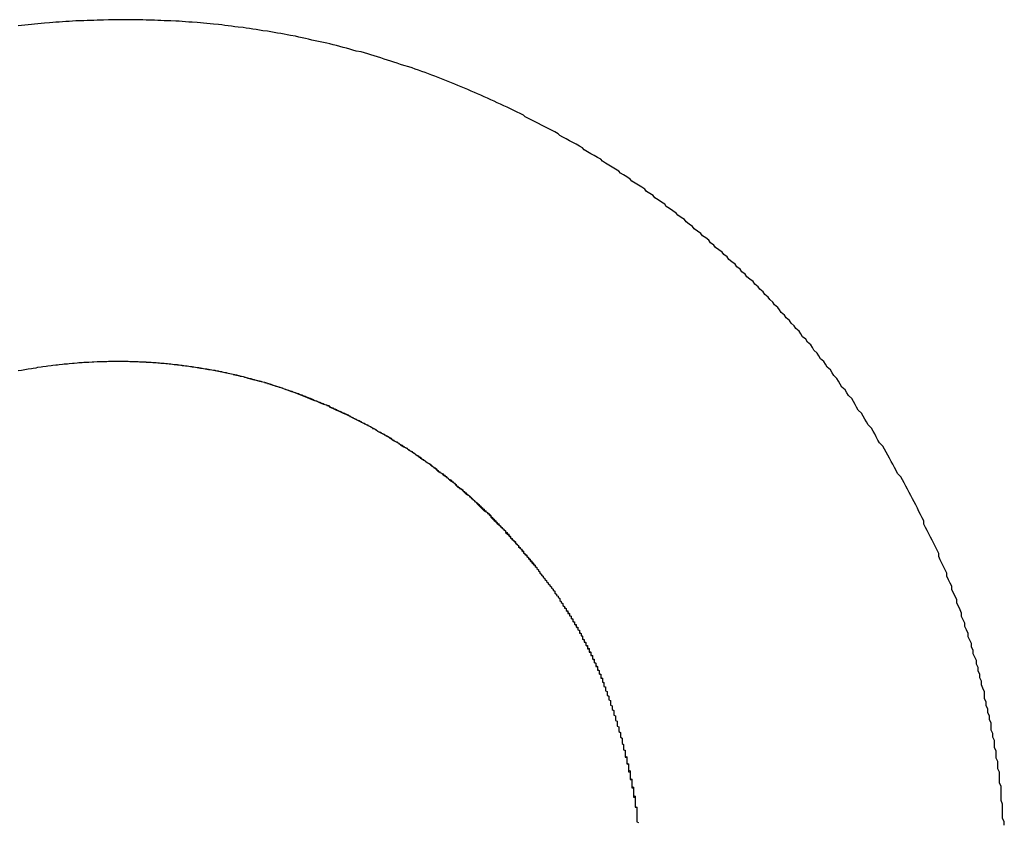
# Model space of a CAD drawing. Extents: x 1107 to 4046, y 937 to 3355.
# Tile 805 of 861: x 3059.21 to 3059.811, y 1767.233 to 1767.722. Entities that reach past the tile are written whole.
import ezdxf

# ---------------------------------------------------------------- set-up
doc = ezdxf.new("R2010")
doc.units = 0
doc.layers.add('KF_VIDA_L___C_LEFT', color=7, linetype='CONTINUOUS')

# ---------------------------------------------------------------- blocks, each defined once
blk = doc.blocks.new('KF_VIDA_L___C_LEFT')
at = {"layer": 'KF_VIDA_L___C_LEFT'}
for points in [[(169.971, 78.5092, 0), (169.969, 78.5092, 0), (169.967, 78.5091, 0), (169.965, 78.5091, 0), (169.963, 78.5091, 0), (169.961, 78.5091, 0), (169.958, 78.509, 0), (169.956, 78.509, 0), (169.954, 78.5089, 0), (169.952, 78.5088, 0), (169.95, 78.5088, 0), (169.948, 78.5087, 0), (169.946, 78.5086, 0), (169.944, 78.5085, 0), (169.941, 78.5084, 0), (169.939, 78.5083, 0), (169.937, 78.5081, 0), (169.935, 78.508, 0), (169.933, 78.5079, 0), (169.931, 78.5077, 0), (169.929, 78.5076, 0), (169.927, 78.5074, 0), (169.925, 78.5072, 0), (169.922, 78.5071, 0), (169.92, 78.5069, 0), (169.918, 78.5067, 0), (169.916, 78.5065, 0), (169.914, 78.5063, 0), (169.912, 78.5061, 0), (169.91, 78.5058, 0), (169.908, 78.5056, 0), (169.906, 78.5054, 0)], [(170.507, 78.018, 0), (170.507, 78.0201, 0), (170.506, 78.0223, 0), (170.506, 78.0244, 0), (170.506, 78.0266, 0), (170.506, 78.0288, 0), (170.506, 78.0309, 0), (170.505, 78.0331, 0), (170.505, 78.0352, 0), (170.505, 78.0374, 0), (170.505, 78.0396, 0), (170.505, 78.0417, 0), (170.504, 78.0439, 0), (170.504, 78.046, 0), (170.504, 78.0482, 0), (170.504, 78.0503, 0), (170.503, 78.0525, 0), (170.503, 78.0546, 0), (170.503, 78.0568, 0), (170.502, 78.0589, 0), (170.502, 78.0611, 0), (170.502, 78.0632, 0), (170.501, 78.0654, 0), (170.501, 78.0675, 0), (170.501, 78.0696, 0), (170.5, 78.0718, 0), (170.5, 78.0739, 0), (170.499, 78.076, 0), (170.499, 78.0782, 0), (170.499, 78.0803, 0), (170.498, 78.0824, 0), (170.498, 78.0846, 0), (170.497, 78.0867, 0), (170.497, 78.0888, 0), (170.496, 78.091, 0), (170.496, 78.0931, 0), (170.495, 78.0952, 0), (170.495, 78.0973, 0), (170.495, 78.0994, 0), (170.494, 78.1015, 0), (170.493, 78.1037, 0), (170.493, 78.1058, 0), (170.492, 78.1079, 0), (170.492, 78.11, 0), (170.491, 78.1121, 0), (170.491, 78.1142, 0), (170.49, 78.1163, 0), (170.49, 78.1184, 0), (170.489, 78.1204, 0), (170.488, 78.1225, 0), (170.488, 78.1246, 0), (170.487, 78.1267, 0), (170.487, 78.1288, 0), (170.486, 78.1309, 0), (170.485, 78.1329, 0), (170.485, 78.135, 0), (170.484, 78.1371, 0), (170.483, 78.1391, 0), (170.483, 78.1412, 0), (170.482, 78.1432, 0), (170.481, 78.1453, 0), (170.481, 78.1474, 0), (170.48, 78.1494, 0), (170.479, 78.1515, 0), (170.478, 78.1535, 0), (170.478, 78.1555, 0), (170.477, 78.1576, 0), (170.476, 78.1596, 0), (170.475, 78.1617, 0), (170.475, 78.1637, 0), (170.474, 78.1657, 0), (170.473, 78.1677, 0), (170.472, 78.1698, 0), (170.472, 78.1718, 0), (170.471, 78.1738, 0), (170.47, 78.1758, 0), (170.469, 78.1778, 0), (170.468, 78.1798, 0), (170.467, 78.1818, 0), (170.467, 78.1838, 0), (170.466, 78.1858, 0), (170.465, 78.1878, 0), (170.464, 78.1898, 0), (170.463, 78.1918, 0), (170.462, 78.1937, 0), (170.461, 78.1957, 0), (170.46, 78.1977, 0), (170.459, 78.1996, 0), (170.458, 78.2016, 0), (170.458, 78.2036, 0), (170.457, 78.2055, 0), (170.456, 78.2075, 0), (170.455, 78.2094, 0), (170.454, 78.2113, 0), (170.453, 78.2133, 0), (170.452, 78.2152, 0), (170.451, 78.2171, 0), (170.45, 78.2191, 0), (170.449, 78.221, 0), (170.448, 78.2229, 0), (170.447, 78.2248, 0), (170.446, 78.2267, 0), (170.445, 78.2286, 0), (170.444, 78.2305, 0), (170.442, 78.2324, 0), (170.441, 78.2343, 0), (170.44, 78.2362, 0), (170.439, 78.2381, 0), (170.438, 78.2399, 0), (170.437, 78.2418, 0), (170.436, 78.2437, 0), (170.435, 78.2455, 0), (170.434, 78.2474, 0), (170.433, 78.2492, 0), (170.431, 78.2511, 0), (170.43, 78.2529, 0), (170.429, 78.2548, 0), (170.428, 78.2566, 0), (170.427, 78.2584, 0), (170.426, 78.2602, 0), (170.424, 78.2621, 0), (170.423, 78.2639, 0), (170.422, 78.2657, 0), (170.421, 78.2675, 0), (170.42, 78.2693, 0), (170.418, 78.2711, 0), (170.417, 78.2729, 0), (170.416, 78.2746, 0), (170.415, 78.2764, 0), (170.414, 78.2782, 0), (170.412, 78.28, 0), (170.411, 78.2817, 0), (170.41, 78.2835, 0), (170.408, 78.2852, 0), (170.407, 78.287, 0), (170.406, 78.2887, 0), (170.405, 78.2905, 0), (170.403, 78.2922, 0), (170.402, 78.2939, 0), (170.401, 78.2957, 0), (170.399, 78.2974, 0), (170.398, 78.2991, 0), (170.397, 78.3008, 0), (170.395, 78.3025, 0), (170.394, 78.3042, 0), (170.393, 78.3059, 0), (170.391, 78.3076, 0), (170.39, 78.3093, 0), (170.389, 78.3109, 0), (170.387, 78.3126, 0), (170.386, 78.3143, 0), (170.384, 78.3159, 0), (170.383, 78.3176, 0), (170.382, 78.3192, 0), (170.38, 78.3209, 0), (170.379, 78.3225, 0), (170.377, 78.3241, 0), (170.376, 78.3258, 0), (170.374, 78.3274, 0), (170.373, 78.329, 0), (170.371, 78.3306, 0), (170.37, 78.3322, 0), (170.369, 78.3338, 0), (170.367, 78.3354, 0), (170.366, 78.337, 0), (170.364, 78.3386, 0), (170.363, 78.3401, 0), (170.361, 78.3417, 0), (170.36, 78.3433, 0), (170.358, 78.3448, 0), (170.357, 78.3464, 0), (170.355, 78.3479, 0), (170.354, 78.3495, 0), (170.352, 78.351, 0), (170.35, 78.3525, 0), (170.349, 78.354, 0), (170.347, 78.3555, 0), (170.346, 78.3571, 0), (170.344, 78.3586, 0), (170.343, 78.3601, 0), (170.341, 78.3615, 0), (170.339, 78.363, 0), (170.338, 78.3645, 0), (170.336, 78.366, 0), (170.335, 78.3674, 0), (170.333, 78.3689, 0), (170.331, 78.3703, 0), (170.33, 78.3718, 0), (170.328, 78.3732, 0), (170.327, 78.3747, 0), (170.325, 78.3761, 0), (170.323, 78.3775, 0), (170.322, 78.3789, 0), (170.32, 78.3803, 0), (170.318, 78.3817, 0), (170.317, 78.3831, 0), (170.315, 78.3845, 0), (170.313, 78.3859, 0), (170.312, 78.3873, 0), (170.31, 78.3886, 0), (170.308, 78.39, 0), (170.307, 78.3913, 0), (170.305, 78.3927, 0), (170.303, 78.394, 0), (170.301, 78.3953, 0), (170.3, 78.3967, 0), (170.298, 78.398, 0), (170.296, 78.3993, 0), (170.294, 78.4006, 0), (170.293, 78.4019, 0), (170.291, 78.4032, 0), (170.289, 78.4045, 0), (170.288, 78.4058, 0), (170.286, 78.407, 0), (170.284, 78.4083, 0), (170.282, 78.4095, 0), (170.28, 78.4108, 0), (170.279, 78.412, 0), (170.277, 78.4133, 0), (170.275, 78.4145, 0), (170.273, 78.4157, 0), (170.272, 78.4169, 0), (170.27, 78.4181, 0), (170.268, 78.4193, 0), (170.266, 78.4205, 0), (170.264, 78.4217, 0), (170.262, 78.4229, 0), (170.261, 78.4241, 0), (170.259, 78.4252, 0), (170.257, 78.4264, 0), (170.255, 78.4275, 0), (170.253, 78.4287, 0), (170.251, 78.4298, 0), (170.25, 78.431, 0), (170.248, 78.4321, 0), (170.246, 78.4332, 0), (170.244, 78.4343, 0), (170.242, 78.4354, 0), (170.24, 78.4365, 0), (170.238, 78.4376, 0), (170.236, 78.4386, 0), (170.235, 78.4397, 0), (170.233, 78.4408, 0), (170.231, 78.4418, 0), (170.229, 78.4429, 0), (170.227, 78.4439, 0), (170.225, 78.4449, 0), (170.223, 78.446, 0), (170.221, 78.447, 0), (170.219, 78.448, 0), (170.217, 78.449, 0), (170.215, 78.45, 0), (170.214, 78.451, 0), (170.212, 78.452, 0), (170.21, 78.4529, 0), (170.208, 78.4539, 0), (170.206, 78.4548, 0), (170.204, 78.4558, 0), (170.202, 78.4567, 0), (170.2, 78.4577, 0), (170.198, 78.4586, 0), (170.196, 78.4595, 0), (170.194, 78.4604, 0), (170.192, 78.4613, 0), (170.19, 78.4622, 0), (170.188, 78.4631, 0), (170.186, 78.464, 0), (170.184, 78.4648, 0), (170.182, 78.4657, 0), (170.18, 78.4666, 0), (170.178, 78.4674, 0), (170.176, 78.4682, 0), (170.174, 78.4691, 0), (170.172, 78.4699, 0), (170.17, 78.4707, 0), (170.168, 78.4715, 0), (170.166, 78.4723, 0), (170.164, 78.4731, 0), (170.162, 78.4739, 0), (170.16, 78.4747, 0), (170.158, 78.4754, 0), (170.156, 78.4762, 0), (170.154, 78.4769, 0), (170.152, 78.4777, 0), (170.15, 78.4784, 0), (170.148, 78.4791, 0), (170.146, 78.4798, 0), (170.144, 78.4805, 0), (170.141, 78.4812, 0), (170.139, 78.4819, 0), (170.137, 78.4826, 0), (170.135, 78.4833, 0), (170.133, 78.4839, 0), (170.131, 78.4846, 0), (170.129, 78.4852, 0), (170.127, 78.4859, 0), (170.125, 78.4865, 0), (170.123, 78.4871, 0), (170.121, 78.4877, 0), (170.119, 78.4883, 0), (170.117, 78.4889, 0), (170.115, 78.4895, 0), (170.112, 78.4901, 0), (170.11, 78.4907, 0), (170.108, 78.4912, 0), (170.106, 78.4918, 0), (170.104, 78.4923, 0), (170.102, 78.4929, 0), (170.1, 78.4934, 0), (170.098, 78.4939, 0), (170.096, 78.4944, 0), (170.094, 78.4949, 0), (170.091, 78.4954, 0), (170.089, 78.4959, 0), (170.087, 78.4964, 0), (170.085, 78.4968, 0), (170.083, 78.4973, 0), (170.081, 78.4978, 0), (170.079, 78.4982, 0), (170.077, 78.4986, 0), (170.075, 78.4991, 0), (170.072, 78.4995, 0), (170.07, 78.4999, 0), (170.068, 78.5003, 0), (170.066, 78.5007, 0), (170.064, 78.501, 0), (170.062, 78.5014, 0), (170.06, 78.5018, 0), (170.058, 78.5021, 0), (170.055, 78.5025, 0), (170.053, 78.5028, 0), (170.051, 78.5032, 0), (170.049, 78.5035, 0), (170.047, 78.5038, 0), (170.045, 78.5041, 0), (170.043, 78.5044, 0), (170.04, 78.5047, 0), (170.038, 78.5049, 0), (170.036, 78.5052, 0), (170.034, 78.5055, 0), (170.032, 78.5057, 0), (170.03, 78.506, 0), (170.028, 78.5062, 0), (170.025, 78.5064, 0), (170.023, 78.5066, 0), (170.021, 78.5068, 0), (170.019, 78.507, 0), (170.017, 78.5072, 0), (170.015, 78.5074, 0), (170.012, 78.5076, 0), (170.01, 78.5077, 0), (170.008, 78.5079, 0), (170.006, 78.508, 0), (170.004, 78.5082, 0), (170.002, 78.5083, 0), (169.999, 78.5084, 0), (169.997, 78.5085, 0), (169.995, 78.5086, 0), (169.993, 78.5087, 0), (169.991, 78.5088, 0), (169.989, 78.5089, 0), (169.986, 78.509, 0), (169.984, 78.509, 0), (169.982, 78.5091, 0), (169.98, 78.5091, 0), (169.978, 78.5091, 0), (169.976, 78.5091, 0), (169.973, 78.5092, 0), (169.971, 78.5092, 0)], [(169.906, 78.2953, 0), (169.908, 78.2955, 0), (169.909, 78.2958, 0), (169.911, 78.2961, 0), (169.912, 78.2963, 0), (169.914, 78.2966, 0), (169.915, 78.2968, 0), (169.917, 78.297, 0), (169.918, 78.2973, 0), (169.92, 78.2975, 0), (169.921, 78.2977, 0), (169.923, 78.2979, 0), (169.924, 78.2981, 0), (169.926, 78.2983, 0), (169.927, 78.2985, 0), (169.929, 78.2987, 0), (169.93, 78.2988, 0), (169.931, 78.299, 0), (169.933, 78.2991, 0), (169.934, 78.2993, 0), (169.936, 78.2994, 0), (169.937, 78.2996, 0), (169.939, 78.2997, 0), (169.94, 78.2998, 0), (169.942, 78.3, 0), (169.943, 78.3001, 0), (169.945, 78.3002, 0), (169.946, 78.3003, 0), (169.948, 78.3004, 0), (169.949, 78.3004, 0), (169.951, 78.3005, 0), (169.952, 78.3006, 0), (169.954, 78.3007, 0), (169.955, 78.3007, 0), (169.957, 78.3008, 0), (169.958, 78.3008, 0), (169.96, 78.3008, 0), (169.961, 78.3009, 0), (169.963, 78.3009, 0), (169.964, 78.3009, 0), (169.966, 78.3009, 0), (169.967, 78.3009, 0)], [(169.967, 78.3009, 0), (169.968, 78.3009, 0), (169.969, 78.3009, 0), (169.969, 78.3009, 0), (169.97, 78.3009, 0), (169.971, 78.3009, 0), (169.971, 78.3009, 0), (169.972, 78.3009, 0), (169.973, 78.3009, 0), (169.974, 78.3008, 0), (169.974, 78.3008, 0), (169.975, 78.3008, 0), (169.976, 78.3008, 0), (169.976, 78.3008, 0), (169.977, 78.3007, 0), (169.978, 78.3007, 0), (169.979, 78.3007, 0), (169.979, 78.3007, 0), (169.98, 78.3006, 0), (169.981, 78.3006, 0), (169.981, 78.3006, 0), (169.982, 78.3005, 0), (169.983, 78.3005, 0), (169.984, 78.3005, 0), (169.984, 78.3004, 0), (169.985, 78.3004, 0), (169.986, 78.3003, 0), (169.986, 78.3003, 0), (169.987, 78.3003, 0), (169.988, 78.3002, 0), (169.988, 78.3002, 0), (169.989, 78.3001, 0), (169.99, 78.3001, 0), (169.991, 78.3, 0), (169.991, 78.3, 0), (169.992, 78.2999, 0), (169.993, 78.2998, 0), (169.993, 78.2998, 0), (169.994, 78.2997, 0), (169.995, 78.2997, 0), (169.996, 78.2996, 0), (169.996, 78.2995, 0), (169.997, 78.2995, 0), (169.998, 78.2994, 0), (169.998, 78.2993, 0), (169.999, 78.2993, 0), (170, 78.2992, 0), (170, 78.2991, 0), (170.001, 78.299, 0), (170.002, 78.299, 0), (170.003, 78.2989, 0), (170.003, 78.2988, 0), (170.004, 78.2987, 0), (170.005, 78.2986, 0), (170.005, 78.2985, 0), (170.006, 78.2985, 0), (170.007, 78.2984, 0), (170.007, 78.2983, 0), (170.008, 78.2982, 0), (170.009, 78.2981, 0), (170.01, 78.298, 0), (170.01, 78.2979, 0), (170.011, 78.2978, 0), (170.012, 78.2977, 0), (170.012, 78.2976, 0), (170.013, 78.2975, 0), (170.014, 78.2974, 0), (170.014, 78.2973, 0), (170.015, 78.2972, 0), (170.016, 78.2971, 0), (170.017, 78.297, 0), (170.017, 78.2968, 0), (170.018, 78.2967, 0), (170.019, 78.2966, 0), (170.019, 78.2965, 0), (170.02, 78.2964, 0), (170.021, 78.2963, 0), (170.021, 78.2961, 0), (170.022, 78.296, 0), (170.023, 78.2959, 0), (170.024, 78.2958, 0), (170.024, 78.2956, 0), (170.025, 78.2955, 0), (170.026, 78.2954, 0), (170.026, 78.2952, 0), (170.027, 78.2951, 0), (170.028, 78.295, 0), (170.028, 78.2948, 0), (170.029, 78.2947, 0), (170.03, 78.2946, 0), (170.03, 78.2944, 0), (170.031, 78.2943, 0), (170.032, 78.2941, 0), (170.033, 78.294, 0), (170.033, 78.2938, 0), (170.034, 78.2937, 0), (170.035, 78.2935, 0), (170.035, 78.2934, 0), (170.036, 78.2932, 0), (170.037, 78.2931, 0), (170.037, 78.2929, 0), (170.038, 78.2927, 0), (170.039, 78.2926, 0), (170.039, 78.2924, 0), (170.04, 78.2923, 0), (170.041, 78.2921, 0), (170.041, 78.2919, 0), (170.042, 78.2918, 0), (170.043, 78.2916, 0), (170.044, 78.2914, 0), (170.044, 78.2912, 0), (170.045, 78.2911, 0), (170.046, 78.2909, 0), (170.046, 78.2907, 0), (170.047, 78.2905, 0), (170.048, 78.2904, 0), (170.048, 78.2902, 0), (170.049, 78.29, 0), (170.05, 78.2898, 0), (170.05, 78.2896, 0), (170.051, 78.2894, 0), (170.052, 78.2892, 0), (170.052, 78.2891, 0), (170.053, 78.2889, 0), (170.054, 78.2887, 0), (170.054, 78.2885, 0), (170.055, 78.2883, 0), (170.056, 78.2881, 0), (170.056, 78.2879, 0), (170.057, 78.2877, 0), (170.058, 78.2875, 0), (170.058, 78.2873, 0), (170.059, 78.2871, 0), (170.06, 78.2868, 0), (170.061, 78.2866, 0), (170.061, 78.2864, 0), (170.062, 78.2862, 0), (170.063, 78.286, 0), (170.063, 78.2858, 0), (170.064, 78.2856, 0), (170.065, 78.2853, 0), (170.065, 78.2851, 0), (170.066, 78.2849, 0), (170.067, 78.2847, 0), (170.067, 78.2845, 0), (170.068, 78.2842, 0), (170.069, 78.284, 0), (170.069, 78.2838, 0), (170.07, 78.2835, 0), (170.071, 78.2833, 0), (170.071, 78.2831, 0), (170.072, 78.2828, 0), (170.073, 78.2826, 0), (170.073, 78.2824, 0), (170.074, 78.2821, 0), (170.075, 78.2819, 0), (170.075, 78.2816, 0), (170.076, 78.2814, 0), (170.077, 78.2812, 0), (170.077, 78.2809, 0), (170.078, 78.2807, 0), (170.079, 78.2804, 0), (170.079, 78.2802, 0), (170.08, 78.2799, 0), (170.081, 78.2796, 0), (170.081, 78.2794, 0), (170.082, 78.2791, 0), (170.083, 78.2789, 0), (170.083, 78.2786, 0), (170.084, 78.2784, 0), (170.085, 78.2781, 0), (170.085, 78.2778, 0), (170.086, 78.2776, 0), (170.086, 78.2773, 0), (170.087, 78.277, 0), (170.088, 78.2768, 0), (170.088, 78.2765, 0), (170.089, 78.2762, 0), (170.09, 78.2759, 0), (170.09, 78.2757, 0), (170.091, 78.2754, 0), (170.092, 78.2751, 0), (170.092, 78.2748, 0), (170.093, 78.2745, 0), (170.094, 78.2743, 0), (170.094, 78.274, 0), (170.095, 78.2737, 0), (170.096, 78.2734, 0), (170.096, 78.2731, 0), (170.097, 78.2728, 0), (170.098, 78.2725, 0), (170.098, 78.2722, 0), (170.099, 78.2719, 0), (170.1, 78.2716, 0), (170.1, 78.2713, 0), (170.101, 78.271, 0), (170.101, 78.2707, 0), (170.102, 78.2704, 0), (170.103, 78.2701, 0), (170.103, 78.2698, 0), (170.104, 78.2695, 0), (170.105, 78.2692, 0), (170.105, 78.2689, 0), (170.106, 78.2686, 0), (170.107, 78.2683, 0), (170.107, 78.268, 0), (170.108, 78.2676, 0), (170.108, 78.2673, 0), (170.109, 78.267, 0), (170.11, 78.2667, 0), (170.11, 78.2664, 0), (170.111, 78.2661, 0), (170.112, 78.2657, 0), (170.112, 78.2654, 0), (170.113, 78.2651, 0), (170.114, 78.2648, 0), (170.114, 78.2644, 0), (170.115, 78.2641, 0), (170.115, 78.2638, 0), (170.116, 78.2634, 0), (170.117, 78.2631, 0), (170.117, 78.2628, 0), (170.118, 78.2624, 0), (170.119, 78.2621, 0), (170.119, 78.2617, 0), (170.12, 78.2614, 0), (170.121, 78.2611, 0), (170.121, 78.2607, 0), (170.122, 78.2604, 0), (170.122, 78.26, 0), (170.123, 78.2597, 0), (170.124, 78.2593, 0), (170.124, 78.259, 0), (170.125, 78.2586, 0), (170.125, 78.2583, 0), (170.126, 78.2579, 0), (170.127, 78.2576, 0), (170.127, 78.2572, 0), (170.128, 78.2569, 0), (170.129, 78.2565, 0), (170.129, 78.2561, 0), (170.13, 78.2558, 0), (170.13, 78.2554, 0), (170.131, 78.255, 0), (170.132, 78.2547, 0), (170.132, 78.2543, 0), (170.133, 78.2539, 0), (170.133, 78.2536, 0), (170.134, 78.2532, 0), (170.135, 78.2528, 0), (170.135, 78.2525, 0), (170.136, 78.2521, 0), (170.137, 78.2517, 0), (170.137, 78.2513, 0), (170.138, 78.251, 0), (170.138, 78.2506, 0), (170.139, 78.2502, 0), (170.14, 78.2498, 0), (170.14, 78.2494, 0), (170.141, 78.2491, 0), (170.141, 78.2487, 0), (170.142, 78.2483, 0), (170.143, 78.2479, 0), (170.143, 78.2475, 0), (170.144, 78.2471, 0), (170.144, 78.2467, 0), (170.145, 78.2463, 0), (170.146, 78.2459, 0), (170.146, 78.2455, 0), (170.147, 78.2452, 0), (170.147, 78.2448, 0), (170.148, 78.2444, 0), (170.148, 78.244, 0), (170.149, 78.2436, 0), (170.15, 78.2432, 0), (170.15, 78.2428, 0), (170.151, 78.2423, 0), (170.151, 78.2419, 0), (170.152, 78.2415, 0), (170.153, 78.2411, 0), (170.153, 78.2407, 0), (170.154, 78.2403, 0), (170.154, 78.2399, 0), (170.155, 78.2395, 0), (170.155, 78.2391, 0), (170.156, 78.2387, 0), (170.157, 78.2382, 0), (170.157, 78.2378, 0), (170.158, 78.2374, 0), (170.158, 78.237, 0), (170.159, 78.2366, 0), (170.159, 78.2361, 0), (170.16, 78.2357, 0), (170.161, 78.2353, 0), (170.161, 78.2349, 0), (170.162, 78.2344, 0), (170.162, 78.234, 0), (170.163, 78.2336, 0), (170.163, 78.2332, 0), (170.164, 78.2327, 0), (170.165, 78.2323, 0), (170.165, 78.2319, 0), (170.166, 78.2314, 0), (170.166, 78.231, 0), (170.167, 78.2306, 0), (170.167, 78.2301, 0), (170.168, 78.2297, 0), (170.168, 78.2292, 0), (170.169, 78.2288, 0), (170.17, 78.2284, 0), (170.17, 78.2279, 0), (170.171, 78.2275, 0), (170.171, 78.227, 0), (170.172, 78.2266, 0), (170.172, 78.2261, 0), (170.173, 78.2257, 0), (170.173, 78.2252, 0), (170.174, 78.2248, 0), (170.174, 78.2243, 0), (170.175, 78.2239, 0), (170.175, 78.2234, 0), (170.176, 78.223, 0), (170.177, 78.2225, 0), (170.177, 78.222, 0), (170.178, 78.2216, 0), (170.178, 78.2211, 0), (170.179, 78.2207, 0), (170.179, 78.2202, 0), (170.18, 78.2197, 0), (170.18, 78.2193, 0), (170.181, 78.2188, 0), (170.181, 78.2183, 0), (170.182, 78.2179, 0), (170.182, 78.2174, 0), (170.183, 78.2169, 0), (170.183, 78.2164, 0), (170.184, 78.216, 0), (170.184, 78.2155, 0), (170.185, 78.215, 0), (170.186, 78.2145, 0), (170.186, 78.2141, 0), (170.187, 78.2136, 0), (170.187, 78.2131, 0), (170.188, 78.2126, 0), (170.188, 78.2121, 0), (170.189, 78.2116, 0), (170.189, 78.2112, 0), (170.19, 78.2107, 0), (170.19, 78.2102, 0), (170.191, 78.2097, 0), (170.191, 78.2092, 0), (170.192, 78.2087, 0), (170.192, 78.2082, 0), (170.193, 78.2077, 0), (170.193, 78.2072, 0), (170.194, 78.2067, 0), (170.194, 78.2062, 0), (170.195, 78.2057, 0), (170.195, 78.2052, 0), (170.196, 78.2047, 0), (170.196, 78.2042, 0), (170.197, 78.2037, 0), (170.197, 78.2032, 0), (170.198, 78.2027, 0), (170.198, 78.2022, 0), (170.199, 78.2017, 0), (170.199, 78.2012, 0), (170.2, 78.2006, 0), (170.2, 78.2001, 0), (170.201, 78.1996, 0), (170.201, 78.1991, 0), (170.202, 78.1986, 0), (170.202, 78.198, 0), (170.203, 78.1975, 0), (170.203, 78.197, 0), (170.204, 78.1965, 0), (170.204, 78.1959, 0), (170.205, 78.1954, 0), (170.205, 78.1949, 0), (170.205, 78.1944, 0), (170.206, 78.1938, 0), (170.206, 78.1933, 0), (170.207, 78.1928, 0), (170.207, 78.1922, 0), (170.208, 78.1917, 0), (170.208, 78.1912, 0), (170.209, 78.1906, 0), (170.209, 78.1901, 0), (170.21, 78.1895, 0), (170.21, 78.189, 0), (170.211, 78.1885, 0), (170.211, 78.1879, 0), (170.212, 78.1874, 0), (170.212, 78.1868, 0), (170.213, 78.1863, 0), (170.213, 78.1857, 0), (170.214, 78.1852, 0), (170.214, 78.1846, 0), (170.214, 78.1841, 0), (170.215, 78.1835, 0), (170.215, 78.183, 0), (170.216, 78.1824, 0), (170.216, 78.1819, 0), (170.217, 78.1813, 0), (170.217, 78.1808, 0), (170.218, 78.1802, 0), (170.218, 78.1797, 0), (170.219, 78.1791, 0), (170.219, 78.1786, 0), (170.219, 78.178, 0), (170.22, 78.1775, 0), (170.22, 78.1769, 0), (170.221, 78.1764, 0), (170.221, 78.1758, 0), (170.222, 78.1752, 0), (170.222, 78.1747, 0)], [(169.967, 78.3009, 0), (169.969, 78.3009, 0), (169.972, 78.3009, 0), (169.974, 78.3008, 0), (169.976, 78.3008, 0), (169.978, 78.3007, 0), (169.98, 78.3006, 0), (169.983, 78.3005, 0), (169.985, 78.3004, 0), (169.987, 78.3003, 0), (169.989, 78.3001, 0), (169.991, 78.3, 0), (169.993, 78.2998, 0), (169.996, 78.2996, 0), (169.998, 78.2994, 0), (170, 78.2992, 0), (170.002, 78.2989, 0), (170.004, 78.2987, 0), (170.006, 78.2984, 0), (170.009, 78.2981, 0), (170.011, 78.2978, 0), (170.013, 78.2975, 0), (170.015, 78.2972, 0), (170.017, 78.2968, 0), (170.019, 78.2965, 0), (170.022, 78.2961, 0), (170.024, 78.2957, 0), (170.026, 78.2953, 0), (170.028, 78.2949, 0), (170.03, 78.2945, 0), (170.032, 78.294, 0), (170.034, 78.2936, 0), (170.037, 78.2931, 0), (170.039, 78.2926, 0), (170.041, 78.2921, 0), (170.043, 78.2916, 0), (170.045, 78.291, 0), (170.047, 78.2905, 0), (170.049, 78.2899, 0), (170.051, 78.2893, 0), (170.053, 78.2887, 0), (170.056, 78.2881, 0), (170.058, 78.2875, 0), (170.06, 78.2869, 0), (170.062, 78.2862, 0), (170.064, 78.2856, 0), (170.066, 78.2849, 0), (170.068, 78.2842, 0), (170.07, 78.2835, 0), (170.072, 78.2827, 0), (170.074, 78.282, 0), (170.076, 78.2813, 0), (170.078, 78.2805, 0), (170.08, 78.2797, 0), (170.082, 78.2789, 0), (170.084, 78.2781, 0), (170.086, 78.2773, 0), (170.088, 78.2765, 0), (170.09, 78.2756, 0), (170.092, 78.2748, 0), (170.095, 78.2739, 0), (170.096, 78.273, 0), (170.098, 78.2721, 0), (170.1, 78.2712, 0), (170.102, 78.2703, 0), (170.104, 78.2693, 0), (170.106, 78.2684, 0), (170.108, 78.2674, 0), (170.11, 78.2664, 0), (170.112, 78.2654, 0), (170.114, 78.2644, 0), (170.116, 78.2634, 0), (170.118, 78.2624, 0), (170.12, 78.2614, 0), (170.122, 78.2604, 0), (170.124, 78.2593, 0), (170.125, 78.2583, 0), (170.127, 78.2573, 0), (170.129, 78.2562, 0), (170.131, 78.2552, 0), (170.133, 78.2541, 0), (170.134, 78.2531, 0), (170.136, 78.252, 0), (170.138, 78.2509, 0), (170.139, 78.2499, 0), (170.141, 78.2488, 0), (170.143, 78.2477, 0), (170.144, 78.2467, 0), (170.146, 78.2456, 0), (170.148, 78.2445, 0), (170.149, 78.2435, 0), (170.151, 78.2424, 0), (170.152, 78.2413, 0), (170.154, 78.2402, 0), (170.155, 78.2391, 0), (170.157, 78.2381, 0), (170.158, 78.237, 0), (170.16, 78.2359, 0), (170.161, 78.2348, 0), (170.162, 78.2337, 0), (170.164, 78.2327, 0), (170.165, 78.2316, 0), (170.167, 78.2305, 0), (170.168, 78.2294, 0), (170.169, 78.2284, 0), (170.171, 78.2273, 0), (170.172, 78.2262, 0), (170.173, 78.2252, 0), (170.174, 78.2241, 0), (170.176, 78.2231, 0), (170.177, 78.222, 0), (170.178, 78.221, 0), (170.179, 78.2199, 0), (170.181, 78.2189, 0), (170.182, 78.2178, 0), (170.183, 78.2168, 0), (170.184, 78.2158, 0), (170.185, 78.2148, 0), (170.186, 78.2137, 0), (170.187, 78.2127, 0), (170.188, 78.2117, 0), (170.189, 78.2107, 0), (170.19, 78.2097, 0), (170.192, 78.2087, 0), (170.193, 78.2078, 0), (170.194, 78.2068, 0), (170.194, 78.2058, 0), (170.195, 78.2049, 0), (170.196, 78.2039, 0), (170.197, 78.203, 0), (170.198, 78.202, 0), (170.199, 78.2011, 0), (170.2, 78.2002, 0), (170.201, 78.1993, 0), (170.202, 78.1984, 0), (170.203, 78.1975, 0), (170.203, 78.1966, 0), (170.204, 78.1958, 0), (170.205, 78.1949, 0), (170.206, 78.1941, 0), (170.206, 78.1932, 0), (170.207, 78.1924, 0), (170.208, 78.1916, 0), (170.209, 78.1908, 0), (170.209, 78.19, 0), (170.21, 78.1892, 0), (170.211, 78.1884, 0), (170.211, 78.1877, 0), (170.212, 78.1869, 0), (170.213, 78.1862, 0), (170.213, 78.1855, 0), (170.214, 78.1848, 0), (170.214, 78.1841, 0), (170.215, 78.1834, 0), (170.216, 78.1827, 0), (170.216, 78.182, 0), (170.217, 78.1813, 0), (170.217, 78.1806, 0), (170.218, 78.1799, 0), (170.218, 78.1793, 0), (170.219, 78.1786, 0), (170.22, 78.1779, 0), (170.22, 78.1772, 0), (170.221, 78.1765, 0), (170.221, 78.1759, 0), (170.222, 78.1752, 0), (170.222, 78.1745, 0), (170.223, 78.1738, 0), (170.223, 78.1732, 0), (170.224, 78.1725, 0), (170.224, 78.1718, 0), (170.225, 78.1712, 0), (170.225, 78.1705, 0), (170.226, 78.1698, 0), (170.226, 78.1692, 0), (170.227, 78.1685, 0), (170.227, 78.1679, 0), (170.228, 78.1672, 0), (170.228, 78.1666, 0), (170.229, 78.1659, 0), (170.229, 78.1653, 0), (170.23, 78.1646, 0), (170.23, 78.164, 0), (170.231, 78.1633, 0), (170.231, 78.1627, 0), (170.232, 78.162, 0), (170.232, 78.1614, 0), (170.233, 78.1608, 0), (170.233, 78.1601, 0), (170.233, 78.1595, 0), (170.234, 78.1589, 0), (170.234, 78.1582, 0), (170.235, 78.1576, 0), (170.235, 78.157, 0), (170.236, 78.1563, 0), (170.236, 78.1557, 0), (170.236, 78.1551, 0), (170.237, 78.1545, 0), (170.237, 78.1539, 0), (170.238, 78.1532, 0), (170.238, 78.1526, 0), (170.238, 78.152, 0), (170.239, 78.1514, 0), (170.239, 78.1508, 0), (170.24, 78.1502, 0), (170.24, 78.1496, 0), (170.24, 78.149, 0), (170.241, 78.1484, 0), (170.241, 78.1478, 0), (170.242, 78.1472, 0), (170.242, 78.1466, 0), (170.242, 78.146, 0), (170.243, 78.1454, 0), (170.243, 78.1448, 0), (170.243, 78.1442, 0), (170.244, 78.1436, 0), (170.244, 78.143, 0), (170.244, 78.1424, 0), (170.245, 78.1418, 0), (170.245, 78.1413, 0), (170.245, 78.1407, 0), (170.246, 78.1401, 0), (170.246, 78.1395, 0), (170.246, 78.139, 0), (170.247, 78.1384, 0), (170.247, 78.1378, 0), (170.247, 78.1372, 0), (170.248, 78.1367, 0), (170.248, 78.1361, 0), (170.248, 78.1355, 0), (170.249, 78.135, 0), (170.249, 78.1344, 0), (170.249, 78.1339, 0), (170.25, 78.1333, 0), (170.25, 78.1327, 0), (170.25, 78.1322, 0), (170.25, 78.1316, 0), (170.251, 78.1311, 0), (170.251, 78.1305, 0), (170.251, 78.13, 0), (170.252, 78.1294, 0), (170.252, 78.1289, 0), (170.252, 78.1284, 0), (170.252, 78.1278, 0), (170.253, 78.1273, 0), (170.253, 78.1267, 0), (170.253, 78.1262, 0), (170.254, 78.1257, 0), (170.254, 78.1251, 0), (170.254, 78.1246, 0), (170.254, 78.1241, 0), (170.255, 78.1236, 0), (170.255, 78.123, 0), (170.255, 78.1225, 0), (170.255, 78.122, 0), (170.256, 78.1215, 0), (170.256, 78.121, 0), (170.256, 78.1204, 0), (170.256, 78.1199, 0), (170.256, 78.1194, 0), (170.257, 78.1189, 0), (170.257, 78.1184, 0), (170.257, 78.1179, 0), (170.257, 78.1174, 0), (170.258, 78.1169, 0), (170.258, 78.1164, 0), (170.258, 78.1159, 0), (170.258, 78.1154, 0), (170.259, 78.1149, 0), (170.259, 78.1144, 0), (170.259, 78.1139, 0), (170.259, 78.1134, 0), (170.259, 78.1129, 0), (170.26, 78.1124, 0), (170.26, 78.112, 0), (170.26, 78.1115, 0), (170.26, 78.111, 0), (170.26, 78.1105, 0), (170.261, 78.11, 0), (170.261, 78.1096, 0), (170.261, 78.1091, 0), (170.261, 78.1086, 0), (170.261, 78.1081, 0), (170.262, 78.1077, 0), (170.262, 78.1072, 0), (170.262, 78.1067, 0), (170.262, 78.1063, 0), (170.262, 78.1058, 0), (170.262, 78.1053, 0), (170.263, 78.1049, 0), (170.263, 78.1044, 0), (170.263, 78.104, 0), (170.263, 78.1035, 0), (170.263, 78.1031, 0), (170.263, 78.1026, 0), (170.264, 78.1022, 0), (170.264, 78.1017, 0), (170.264, 78.1013, 0), (170.264, 78.1008, 0), (170.264, 78.1004, 0), (170.264, 78.1, 0), (170.265, 78.0995, 0), (170.265, 78.0991, 0), (170.265, 78.0986, 0), (170.265, 78.0982, 0), (170.265, 78.0977, 0), (170.265, 78.0973, 0), (170.266, 78.0968, 0), (170.266, 78.0964, 0), (170.266, 78.0959, 0), (170.266, 78.0955, 0), (170.266, 78.095, 0), (170.266, 78.0945, 0), (170.267, 78.0941, 0), (170.267, 78.0936, 0), (170.267, 78.0932, 0), (170.267, 78.0927, 0), (170.267, 78.0922, 0), (170.267, 78.0918, 0), (170.267, 78.0913, 0), (170.268, 78.0908, 0), (170.268, 78.0904, 0), (170.268, 78.0899, 0), (170.268, 78.0894, 0), (170.268, 78.089, 0), (170.268, 78.0885, 0), (170.269, 78.088, 0), (170.269, 78.0875, 0), (170.269, 78.0871, 0), (170.269, 78.0866, 0), (170.269, 78.0861, 0), (170.269, 78.0857, 0), (170.269, 78.0852, 0), (170.27, 78.0847, 0), (170.27, 78.0842, 0), (170.27, 78.0837, 0), (170.27, 78.0833, 0), (170.27, 78.0828, 0), (170.27, 78.0823, 0), (170.27, 78.0818, 0), (170.271, 78.0814, 0), (170.271, 78.0809, 0), (170.271, 78.0804, 0), (170.271, 78.0799, 0), (170.271, 78.0794, 0), (170.271, 78.0789, 0), (170.271, 78.0785, 0), (170.272, 78.078, 0), (170.272, 78.0775, 0), (170.272, 78.077, 0), (170.272, 78.0765, 0), (170.272, 78.0761, 0), (170.272, 78.0756, 0), (170.272, 78.0751, 0), (170.273, 78.0746, 0), (170.273, 78.0741, 0), (170.273, 78.0736, 0), (170.273, 78.0731, 0), (170.273, 78.0727, 0), (170.273, 78.0722, 0), (170.273, 78.0717, 0), (170.274, 78.0712, 0), (170.274, 78.0707, 0), (170.274, 78.0702, 0), (170.274, 78.0698, 0), (170.274, 78.0693, 0), (170.274, 78.0688, 0), (170.274, 78.0683, 0), (170.274, 78.0678, 0), (170.275, 78.0673, 0), (170.275, 78.0669, 0), (170.275, 78.0664, 0), (170.275, 78.0659, 0), (170.275, 78.0654, 0), (170.275, 78.0649, 0), (170.275, 78.0644, 0), (170.275, 78.064, 0), (170.276, 78.0635, 0), (170.276, 78.063, 0), (170.276, 78.0625, 0), (170.276, 78.062, 0), (170.276, 78.0616, 0), (170.276, 78.0611, 0), (170.276, 78.0606, 0), (170.276, 78.0601, 0), (170.277, 78.0597, 0), (170.277, 78.0592, 0), (170.277, 78.0587, 0), (170.277, 78.0582, 0), (170.277, 78.0577, 0), (170.277, 78.0573, 0), (170.277, 78.0568, 0), (170.277, 78.0563, 0), (170.277, 78.0559, 0), (170.278, 78.0554, 0), (170.278, 78.0549, 0), (170.278, 78.0544, 0), (170.278, 78.054, 0), (170.278, 78.0535, 0), (170.278, 78.053, 0), (170.278, 78.0526, 0), (170.278, 78.0521, 0), (170.278, 78.0516, 0), (170.279, 78.0512, 0), (170.279, 78.0507, 0), (170.279, 78.0503, 0), (170.279, 78.0498, 0), (170.279, 78.0493, 0), (170.279, 78.0489, 0), (170.279, 78.0484, 0), (170.279, 78.048, 0), (170.279, 78.0475, 0), (170.279, 78.0471, 0), (170.279, 78.0466, 0), (170.28, 78.0462, 0), (170.28, 78.0457, 0), (170.28, 78.0453, 0), (170.28, 78.0448, 0), (170.28, 78.0444, 0), (170.28, 78.0439, 0), (170.28, 78.0435, 0), (170.28, 78.043, 0), (170.28, 78.0426, 0), (170.28, 78.0422, 0), (170.28, 78.0417, 0), (170.281, 78.0413, 0), (170.281, 78.0409, 0), (170.281, 78.0404, 0), (170.281, 78.04, 0), (170.281, 78.0396, 0), (170.281, 78.0391, 0), (170.281, 78.0387, 0), (170.281, 78.0383, 0), (170.281, 78.0379, 0), (170.281, 78.0374, 0), (170.281, 78.037, 0), (170.281, 78.0366, 0), (170.281, 78.0362, 0), (170.282, 78.0358, 0), (170.282, 78.0354, 0), (170.282, 78.0349, 0), (170.282, 78.0345, 0), (170.282, 78.0341, 0), (170.282, 78.0337, 0), (170.282, 78.0333, 0), (170.282, 78.0329, 0), (170.282, 78.0325, 0), (170.282, 78.0321, 0), (170.282, 78.0317, 0), (170.282, 78.0313, 0), (170.282, 78.0309, 0), (170.282, 78.0305, 0), (170.282, 78.0302, 0), (170.282, 78.0298, 0), (170.282, 78.0294, 0), (170.283, 78.029, 0), (170.283, 78.0286, 0), (170.283, 78.0282, 0), (170.283, 78.0278, 0), (170.283, 78.0274, 0), (170.283, 78.027, 0), (170.283, 78.0266, 0), (170.283, 78.0262, 0), (170.283, 78.0257, 0), (170.283, 78.0253, 0), (170.283, 78.0249, 0), (170.283, 78.0245, 0), (170.283, 78.024, 0), (170.283, 78.0236, 0), (170.283, 78.0232, 0), (170.283, 78.0227, 0), (170.283, 78.0223, 0), (170.283, 78.0219, 0), (170.283, 78.0214, 0), (170.283, 78.021, 0), (170.283, 78.0205, 0), (170.283, 78.0201, 0), (170.284, 78.0197, 0)], [(170.239, 78.1514, 0), (170.239, 78.1512, 0), (170.239, 78.151, 0), (170.239, 78.1508, 0), (170.239, 78.1506, 0), (170.239, 78.1504, 0), (170.24, 78.1501, 0), (170.24, 78.1499, 0), (170.24, 78.1497, 0), (170.24, 78.1495, 0), (170.24, 78.1493, 0), (170.24, 78.1491, 0), (170.24, 78.1489, 0), (170.241, 78.1487, 0), (170.241, 78.1485, 0), (170.241, 78.1482, 0), (170.241, 78.148, 0), (170.241, 78.1478, 0), (170.241, 78.1476, 0), (170.241, 78.1474, 0), (170.241, 78.1472, 0), (170.242, 78.147, 0), (170.242, 78.1468, 0), (170.242, 78.1466, 0), (170.242, 78.1463, 0), (170.242, 78.1461, 0), (170.242, 78.1459, 0), (170.242, 78.1457, 0), (170.243, 78.1455, 0), (170.243, 78.1453, 0), (170.243, 78.1451, 0), (170.243, 78.1449, 0), (170.243, 78.1446, 0), (170.243, 78.1444, 0), (170.243, 78.1442, 0), (170.243, 78.144, 0), (170.244, 78.1438, 0), (170.244, 78.1436, 0), (170.244, 78.1434, 0), (170.244, 78.1432, 0), (170.244, 78.1429, 0), (170.244, 78.1427, 0), (170.244, 78.1425, 0), (170.244, 78.1423, 0), (170.245, 78.1421, 0), (170.245, 78.1419, 0), (170.245, 78.1417, 0), (170.245, 78.1414, 0), (170.245, 78.1412, 0), (170.245, 78.141, 0), (170.245, 78.1408, 0), (170.245, 78.1406, 0), (170.246, 78.1404, 0), (170.246, 78.1402, 0), (170.246, 78.1399, 0), (170.246, 78.1397, 0), (170.246, 78.1395, 0), (170.246, 78.1393, 0), (170.246, 78.1391, 0), (170.246, 78.1389, 0), (170.247, 78.1387, 0), (170.247, 78.1384, 0), (170.247, 78.1382, 0), (170.247, 78.138, 0), (170.247, 78.1378, 0), (170.247, 78.1376, 0), (170.247, 78.1374, 0), (170.247, 78.1371, 0), (170.248, 78.1369, 0), (170.248, 78.1367, 0), (170.248, 78.1365, 0), (170.248, 78.1363, 0), (170.248, 78.1361, 0), (170.248, 78.1359, 0), (170.248, 78.1356, 0), (170.248, 78.1354, 0), (170.248, 78.1352, 0), (170.249, 78.135, 0), (170.249, 78.1348, 0), (170.249, 78.1346, 0), (170.249, 78.1343, 0), (170.249, 78.1341, 0), (170.249, 78.1339, 0), (170.249, 78.1337, 0), (170.249, 78.1335, 0), (170.25, 78.1333, 0), (170.25, 78.133, 0), (170.25, 78.1328, 0), (170.25, 78.1326, 0), (170.25, 78.1324, 0), (170.25, 78.1322, 0), (170.25, 78.1319, 0), (170.25, 78.1317, 0), (170.25, 78.1315, 0), (170.251, 78.1313, 0), (170.251, 78.1311, 0), (170.251, 78.1309, 0), (170.251, 78.1306, 0), (170.251, 78.1304, 0), (170.251, 78.1302, 0), (170.251, 78.13, 0), (170.251, 78.1298, 0), (170.251, 78.1296, 0), (170.252, 78.1293, 0), (170.252, 78.1291, 0), (170.252, 78.1289, 0), (170.252, 78.1287, 0), (170.252, 78.1285, 0), (170.252, 78.1282, 0), (170.252, 78.128, 0), (170.252, 78.1278, 0), (170.253, 78.1276, 0), (170.253, 78.1274, 0), (170.253, 78.1271, 0), (170.253, 78.1269, 0), (170.253, 78.1267, 0), (170.253, 78.1265, 0), (170.253, 78.1263, 0), (170.253, 78.126, 0), (170.253, 78.1258, 0), (170.253, 78.1256, 0), (170.254, 78.1254, 0), (170.254, 78.1252, 0), (170.254, 78.1249, 0), (170.254, 78.1247, 0), (170.254, 78.1245, 0), (170.254, 78.1243, 0), (170.254, 78.1241, 0), (170.254, 78.1238, 0), (170.254, 78.1236, 0), (170.255, 78.1234, 0), (170.255, 78.1232, 0), (170.255, 78.123, 0), (170.255, 78.1227, 0), (170.255, 78.1225, 0), (170.255, 78.1223, 0), (170.255, 78.1221, 0), (170.255, 78.1219, 0), (170.255, 78.1216, 0), (170.256, 78.1214, 0), (170.256, 78.1212, 0), (170.256, 78.121, 0), (170.256, 78.1207, 0), (170.256, 78.1205, 0), (170.256, 78.1203, 0), (170.256, 78.1201, 0), (170.256, 78.1198, 0), (170.256, 78.1196, 0), (170.256, 78.1194, 0), (170.257, 78.1192, 0), (170.257, 78.119, 0), (170.257, 78.1187, 0), (170.257, 78.1185, 0), (170.257, 78.1183, 0), (170.257, 78.1181, 0), (170.257, 78.1178, 0), (170.257, 78.1176, 0), (170.257, 78.1174, 0), (170.257, 78.1172, 0), (170.258, 78.1169, 0), (170.258, 78.1167, 0), (170.258, 78.1165, 0), (170.258, 78.1163, 0), (170.258, 78.116, 0), (170.258, 78.1158, 0), (170.258, 78.1156, 0), (170.258, 78.1154, 0), (170.258, 78.1151, 0), (170.258, 78.1149, 0), (170.259, 78.1147, 0), (170.259, 78.1144, 0), (170.259, 78.1142, 0), (170.259, 78.114, 0), (170.259, 78.1138, 0), (170.259, 78.1135, 0), (170.259, 78.1133, 0), (170.259, 78.1131, 0), (170.259, 78.1128, 0), (170.259, 78.1126, 0), (170.26, 78.1124, 0), (170.26, 78.1122, 0), (170.26, 78.1119, 0), (170.26, 78.1117, 0), (170.26, 78.1115, 0), (170.26, 78.1112, 0), (170.26, 78.111, 0), (170.26, 78.1108, 0), (170.26, 78.1105, 0), (170.26, 78.1103, 0), (170.261, 78.1101, 0), (170.261, 78.1098, 0), (170.261, 78.1096, 0), (170.261, 78.1094, 0), (170.261, 78.1092, 0), (170.261, 78.1089, 0), (170.261, 78.1087, 0), (170.261, 78.1085, 0), (170.261, 78.1082, 0), (170.261, 78.108, 0), (170.261, 78.1077, 0), (170.262, 78.1075, 0), (170.262, 78.1073, 0), (170.262, 78.107, 0), (170.262, 78.1068, 0), (170.262, 78.1066, 0), (170.262, 78.1063, 0), (170.262, 78.1061, 0), (170.262, 78.1059, 0), (170.262, 78.1056, 0), (170.262, 78.1054, 0), (170.263, 78.1051, 0), (170.263, 78.1049, 0), (170.263, 78.1047, 0), (170.263, 78.1044, 0), (170.263, 78.1042, 0), (170.263, 78.104, 0), (170.263, 78.1037, 0), (170.263, 78.1035, 0), (170.263, 78.1032, 0), (170.263, 78.103, 0), (170.263, 78.1027, 0), (170.264, 78.1025, 0), (170.264, 78.1023, 0), (170.264, 78.102, 0)], [(170.275, 78.0659, 0), (170.275, 78.0657, 0), (170.275, 78.0654, 0), (170.275, 78.0652, 0), (170.275, 78.065, 0), (170.275, 78.0648, 0), (170.275, 78.0646, 0), (170.275, 78.0643, 0), (170.275, 78.0641, 0), (170.275, 78.0639, 0), (170.276, 78.0637, 0), (170.276, 78.0634, 0), (170.276, 78.0632, 0), (170.276, 78.063, 0), (170.276, 78.0628, 0), (170.276, 78.0626, 0), (170.276, 78.0623, 0), (170.276, 78.0621, 0), (170.276, 78.0619, 0), (170.276, 78.0617, 0), (170.276, 78.0614, 0), (170.276, 78.0612, 0), (170.276, 78.061, 0), (170.276, 78.0608, 0), (170.276, 78.0605, 0), (170.276, 78.0603, 0), (170.276, 78.0601, 0), (170.276, 78.0599, 0), (170.276, 78.0596, 0), (170.277, 78.0594, 0), (170.277, 78.0592, 0), (170.277, 78.059, 0), (170.277, 78.0587, 0), (170.277, 78.0585, 0), (170.277, 78.0583, 0), (170.277, 78.0581, 0), (170.277, 78.0578, 0), (170.277, 78.0576, 0), (170.277, 78.0574, 0), (170.277, 78.0572, 0), (170.277, 78.0569, 0), (170.277, 78.0567, 0), (170.277, 78.0565, 0), (170.277, 78.0563, 0), (170.277, 78.056, 0), (170.277, 78.0558, 0), (170.277, 78.0556, 0), (170.277, 78.0554, 0), (170.278, 78.0551, 0), (170.278, 78.0549, 0), (170.278, 78.0547, 0), (170.278, 78.0544, 0), (170.278, 78.0542, 0), (170.278, 78.054, 0), (170.278, 78.0538, 0), (170.278, 78.0535, 0), (170.278, 78.0533, 0), (170.278, 78.0531, 0), (170.278, 78.0529, 0), (170.278, 78.0526, 0), (170.278, 78.0524, 0), (170.278, 78.0522, 0), (170.278, 78.052, 0), (170.278, 78.0517, 0), (170.278, 78.0515, 0), (170.278, 78.0513, 0), (170.278, 78.0511, 0), (170.278, 78.0509, 0), (170.278, 78.0506, 0), (170.279, 78.0504, 0), (170.279, 78.0502, 0), (170.279, 78.05, 0), (170.279, 78.0497, 0), (170.279, 78.0495, 0), (170.279, 78.0493, 0), (170.279, 78.0491, 0), (170.279, 78.0488, 0), (170.279, 78.0486, 0), (170.279, 78.0484, 0), (170.279, 78.0482, 0), (170.279, 78.048, 0), (170.279, 78.0477, 0), (170.279, 78.0475, 0), (170.279, 78.0473, 0), (170.279, 78.0471, 0), (170.279, 78.0469, 0), (170.279, 78.0466, 0), (170.279, 78.0464, 0), (170.279, 78.0462, 0), (170.279, 78.046, 0), (170.28, 78.0458, 0), (170.28, 78.0455, 0), (170.28, 78.0453, 0), (170.28, 78.0451, 0), (170.28, 78.0449, 0), (170.28, 78.0447, 0), (170.28, 78.0445, 0), (170.28, 78.0442, 0), (170.28, 78.044, 0), (170.28, 78.0438, 0), (170.28, 78.0436, 0), (170.28, 78.0434, 0), (170.28, 78.0432, 0), (170.28, 78.043, 0), (170.28, 78.0427, 0), (170.28, 78.0425, 0), (170.28, 78.0423, 0), (170.28, 78.0421, 0), (170.28, 78.0419, 0), (170.28, 78.0417, 0), (170.28, 78.0415, 0), (170.28, 78.0413, 0), (170.28, 78.0411, 0), (170.28, 78.0409, 0), (170.281, 78.0406, 0), (170.281, 78.0404, 0), (170.281, 78.0402, 0), (170.281, 78.04, 0), (170.281, 78.0398, 0), (170.281, 78.0396, 0), (170.281, 78.0394, 0), (170.281, 78.0392, 0), (170.281, 78.039, 0), (170.281, 78.0388, 0), (170.281, 78.0386, 0), (170.281, 78.0384, 0), (170.281, 78.0382, 0), (170.281, 78.038, 0), (170.281, 78.0378, 0), (170.281, 78.0376, 0), (170.281, 78.0374, 0), (170.281, 78.0372, 0), (170.281, 78.037, 0), (170.281, 78.0368, 0), (170.281, 78.0366, 0), (170.281, 78.0364, 0), (170.281, 78.0362, 0), (170.281, 78.036, 0), (170.281, 78.0358, 0), (170.281, 78.0356, 0), (170.281, 78.0354, 0), (170.281, 78.0352, 0), (170.282, 78.0351, 0), (170.282, 78.0349, 0), (170.282, 78.0347, 0), (170.282, 78.0345, 0), (170.282, 78.0343, 0), (170.282, 78.0341, 0), (170.282, 78.0339, 0), (170.282, 78.0337, 0), (170.282, 78.0335, 0), (170.282, 78.0334, 0), (170.282, 78.0332, 0), (170.282, 78.033, 0), (170.282, 78.0328, 0), (170.282, 78.0326, 0), (170.282, 78.0324, 0), (170.282, 78.0323, 0), (170.282, 78.0321, 0), (170.282, 78.0319, 0), (170.282, 78.0317, 0), (170.282, 78.0315, 0), (170.282, 78.0314, 0), (170.282, 78.0312, 0), (170.282, 78.031, 0), (170.282, 78.0308, 0), (170.282, 78.0306, 0), (170.282, 78.0305, 0), (170.282, 78.0303, 0), (170.282, 78.0301, 0), (170.282, 78.0299, 0), (170.282, 78.0298, 0), (170.282, 78.0296, 0), (170.282, 78.0294, 0), (170.282, 78.0293, 0), (170.282, 78.0291, 0), (170.283, 78.0289, 0), (170.283, 78.0288, 0), (170.283, 78.0286, 0), (170.283, 78.0284, 0), (170.283, 78.0283, 0), (170.283, 78.0281, 0), (170.283, 78.0279, 0), (170.283, 78.0278, 0), (170.283, 78.0276, 0), (170.283, 78.0274, 0), (170.283, 78.0273, 0), (170.283, 78.0271, 0), (170.283, 78.027, 0), (170.283, 78.0268, 0), (170.283, 78.0266, 0), (170.283, 78.0265, 0)]]:
    blk.add_polyline3d(points, dxfattribs=at)

msp = doc.modelspace()

# ---------------------------------------------------------------- block references
at = {"layer": 'KF_VIDA_L___C_LEFT'}
msp.add_blockref('KF_VIDA_L___C_LEFT', (2889.30355, 1689.21316), dxfattribs=at)

doc.saveas('drawing.dxf')
